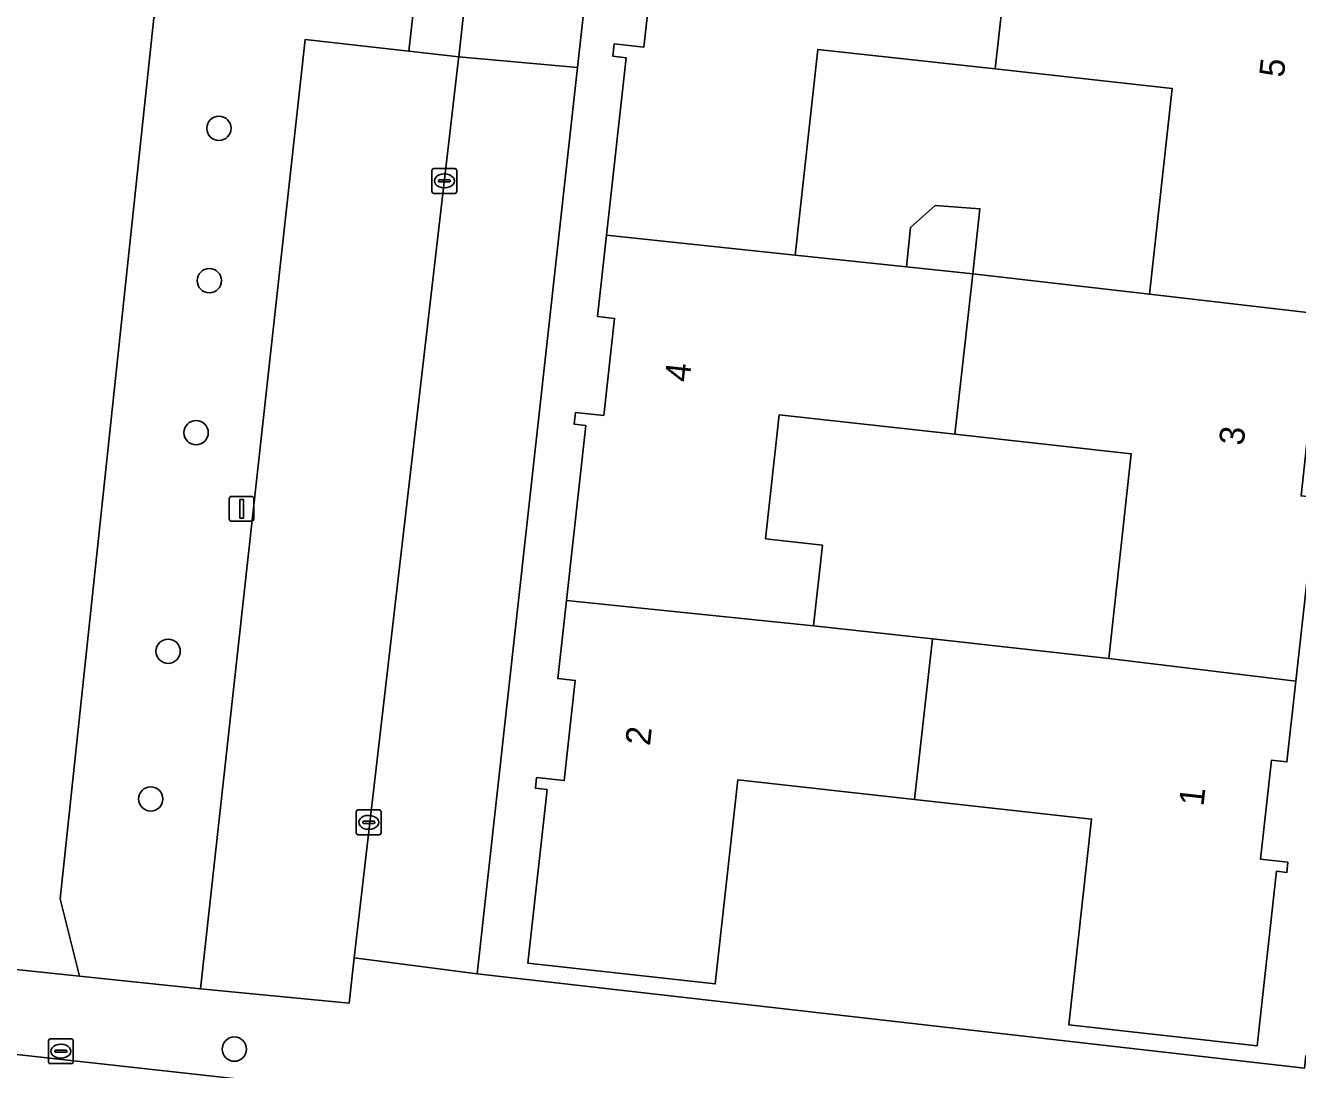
# Model space of a CAD drawing. Extents: x 162082 to 163401, y 388089 to 388636.
# Drawn here: x 162682.2 to 162733.4, y 388359.2 to 388401.2 of the extents above; entities that cross this region are included whole.
import ezdxf

# ---------------------------------------------------------------- set-up
doc = ezdxf.new("R2010")
doc.units = 0
for name, color, linetype in [('IMGEO_Boom', 7, 'Continuous'), ('IMGEO_Erf', 7, 'Continuous'), ('IMGEO_Groenvoorziening', 7, 'Continuous'), ('IMGEO_Hek', 7, 'Continuous'), ('IMGEO_Kolk', 7, 'Continuous'), ('IMGEO_Lichtmast', 7, 'Continuous'), ('IMGEO_Pand', 7, 'Continuous'), ('IMGEO_Pand_nummerreeks', 7, 'Continuous'), ('IMGEO_Parkeervlak_open', 7, 'Continuous'), ('IMGEO_Rijbaan_lokaal_open', 7, 'Continuous'), ('IMGEO_Voetpad_open', 7, 'Continuous')]:
    doc.layers.add(name, color=color, linetype=linetype)

msp = doc.modelspace()

# ---------------------------------------------------------------- linework, layer by layer
at = {"layer": 'IMGEO_Boom'}
for centre in [(162689.95, 388397.091), (162689.564, 388390.957), (162689.032, 388384.838), (162687.905, 388376.037), (162687.206, 388370.091), (162690.569, 388360.017)]:
    msp.add_circle(centre, 0.489, dxfattribs=at)
at = {"layer": 'IMGEO_Erf'}
for points in [[(162743.614, 388449.283), (162728.669, 388450.964), (162710.527, 388452.819), (162710.306, 388452.845), (162704.389, 388399.538), (162700.343, 388363.05), (162733.659, 388359.25)], [(162734.086, 388381.833), (162733.313, 388374.837), (162732.954, 388371.583), (162732.336, 388371.652), (162731.895, 388367.66), (162732.996, 388367.538), (162732.951, 388367.131), (162732.529, 388367.178), (162731.753, 388360.154), (162724.176, 388360.992), (162725.092, 388369.281), (162717.965, 388370.068), (162710.84, 388370.855), (162709.933, 388362.645), (162702.393, 388363.478), (162703.166, 388370.468), (162702.692, 388370.52), (162702.74, 388370.953), (162703.853, 388370.83), (162704.298, 388374.859), (162703.596, 388374.937), (162703.943, 388378.08), (162704.722, 388385.126), (162704.258, 388385.177), (162704.311, 388385.656), (162705.448, 388385.531), (162705.879, 388389.434), (162705.195, 388389.51), (162705.557, 388392.784), (162706.346, 388399.931), (162705.816, 388399.99), (162705.872, 388400.491), (162707.063, 388400.36), (162707.502, 388404.332)]]:
    msp.add_lwpolyline(points, dxfattribs=at)
for points in [[(162728.339, 388398.698), (162721.211, 388399.483), (162714.06, 388400.271), (162713.147, 388391.986), (162717.643, 388391.513), (162717.797, 388393.095), (162718.796, 388393.985), (162720.59, 388393.854), (162720.301, 388391.233), (162727.425, 388390.409)], [(162711.959, 388380.567), (162714.249, 388380.314), (162713.89, 388377.061), (162718.678, 388376.533), (162725.78, 388375.75), (162726.688, 388383.99), (162719.588, 388384.772), (162712.508, 388385.552)]]:
    msp.add_lwpolyline(points, close=True, dxfattribs=at)
at = {"layer": 'IMGEO_Groenvoorziening'}
for points in [[(162702.13, 388422.682), (162700.625, 388422.812), (162702.287, 388437.61), (162702.919, 388437.577), (162703.484, 388442.847), (162704.363, 388442.748), (162705.621, 388453.388), (162705.673, 388453.782), (162705.624, 388453.783), (162703.619, 388453.844), (162698.446, 388407.702), (162697.604, 388400.191), (162699.611, 388399.966), (162700.511, 388408.139), (162699.103, 388408.281), (162699.585, 388412.795), (162701.012, 388412.656)], [(162689.207, 388362.445), (162693.423, 388400.661), (162697.604, 388400.191), (162698.446, 388407.702), (162689.064, 388408.838), (162688.223, 388403.834), (162687.325, 388401.532), (162683.555, 388366.062), (162684.33, 388362.957)]]:
    msp.add_lwpolyline(points, close=True, dxfattribs=at)
msp.add_lwpolyline([(162616.651, 388442.57), (162615.456, 388399.527), (162614.983, 388385.568), (162640.233, 388382.891), (162638.702, 388367.749), (162684.33, 388362.957), (162683.555, 388366.062), (162687.325, 388401.532)], dxfattribs=at)
at = {"layer": 'IMGEO_Hek'}
msp.add_lwpolyline([(162697.604, 388400.191), (162698.446, 388407.702)], dxfattribs=at)
at = {"layer": 'IMGEO_Kolk'}
for p, q in [((162698.603, 388395.473), (162699.455, 388395.473)), ((162698.528, 388394.547), (162698.528, 388395.399)), ((162698.787, 388394.967), (162698.787, 388394.979)), ((162698.83, 388395.016), (162699.228, 388395.016)), ((162699.016, 388395.253), (162699.041, 388395.253)), ((162699.271, 388394.979), (162699.271, 388394.967)), ((162699.529, 388395.399), (162699.529, 388394.547)), ((162699.455, 388394.473), (162698.603, 388394.473)), ((162699.225, 388394.93), (162698.827, 388394.93)), ((162699.039, 388394.693), (162699.014, 388394.693)), ((162695.482, 388368.721), (162695.482, 388369.573)), ((162695.557, 388369.647), (162696.409, 388369.647)), ((162695.97, 388369.427), (162695.995, 388369.427)), ((162696.483, 388369.573), (162696.483, 388368.721)), ((162695.741, 388369.141), (162695.741, 388369.153)), ((162696.179, 388369.104), (162695.781, 388369.104)), ((162695.784, 388369.19), (162696.182, 388369.19)), ((162695.993, 388368.867), (162695.968, 388368.867)), ((162696.225, 388369.153), (162696.225, 388369.141)), ((162696.409, 388368.647), (162695.557, 388368.647)), ((162683.086, 388359.506), (162683.086, 388360.358)), ((162683.161, 388360.432), (162684.013, 388360.432)), ((162683.574, 388360.212), (162683.599, 388360.212)), ((162684.087, 388360.358), (162684.087, 388359.506)), ((162683.345, 388359.926), (162683.345, 388359.938)), ((162683.783, 388359.889), (162683.385, 388359.889)), ((162683.388, 388359.975), (162683.786, 388359.975)), ((162683.597, 388359.652), (162683.572, 388359.652)), ((162683.829, 388359.938), (162683.829, 388359.926)), ((162684.013, 388359.432), (162683.161, 388359.432))]:
    msp.add_line(p, q, dxfattribs=at)
for points in [[(162698.603, 388395.473), (162699.455, 388395.473)], [(162698.528, 388394.547), (162698.528, 388395.399)], [(162699.529, 388395.399), (162699.529, 388394.547)], [(162699.455, 388394.473), (162698.603, 388394.473)], [(162695.482, 388368.721), (162695.482, 388369.573)], [(162695.557, 388369.647), (162696.409, 388369.647)], [(162696.483, 388369.573), (162696.483, 388368.721)], [(162696.409, 388368.647), (162695.557, 388368.647)], [(162683.086, 388359.506), (162683.086, 388360.358)], [(162683.161, 388360.432), (162684.013, 388360.432)], [(162684.087, 388360.358), (162684.087, 388359.506)], [(162684.013, 388359.432), (162683.161, 388359.432)]]:
    msp.add_lwpolyline(points, dxfattribs=at)
for centre, radius, start, end in [((162698.605, 388395.397), 0.0765, 91.552, 178.448), ((162698.605, 388395.397), 0.0765, 91.552, 178.448), ((162699.453, 388395.397), 0.0765, 1.552, 88.448), ((162699.453, 388395.397), 0.0765, 1.552, 88.448), ((162698.827, 388394.976), 0.0403, 85.8775, 175.7526), ((162698.824, 388394.966), 0.0366, 178.938, 274.7102), ((162699.228, 388394.973), 0.043, 264.8664, 352.4533), ((162699.232, 388394.978), 0.0386, 1.7309, 96.639), ((162698.605, 388394.549), 0.0765, 181.552, 268.448), ((162698.605, 388394.549), 0.0765, 181.552, 268.448), ((162699.453, 388394.549), 0.0765, 271.552, 358.448), ((162699.453, 388394.549), 0.0765, 271.552, 358.448), ((162695.559, 388369.571), 0.0765, 91.552, 178.448), ((162695.559, 388369.571), 0.0765, 91.552, 178.448), ((162696.407, 388369.571), 0.0765, 1.552, 88.448), ((162696.407, 388369.571), 0.0765, 1.552, 88.448), ((162695.781, 388369.15), 0.0403, 85.8775, 175.7526), ((162695.778, 388369.14), 0.0366, 178.938, 274.7102), ((162696.182, 388369.147), 0.043, 264.8664, 352.4533), ((162696.186, 388369.152), 0.0386, 1.7309, 96.639), ((162695.559, 388368.723), 0.0765, 181.552, 268.448), ((162695.559, 388368.723), 0.0765, 181.552, 268.448), ((162696.407, 388368.723), 0.0765, 271.552, 358.448), ((162696.407, 388368.723), 0.0765, 271.552, 358.448), ((162683.163, 388360.356), 0.0765, 91.552, 178.448), ((162683.163, 388360.356), 0.0765, 91.552, 178.448), ((162684.011, 388360.356), 0.0765, 1.552, 88.448), ((162684.011, 388360.356), 0.0765, 1.552, 88.448), ((162683.385, 388359.935), 0.0403, 85.8775, 175.7526), ((162683.382, 388359.925), 0.0366, 178.938, 274.7102), ((162683.786, 388359.932), 0.043, 264.8664, 352.4533), ((162683.79, 388359.937), 0.0386, 1.7309, 96.639), ((162683.163, 388359.508), 0.0765, 181.552, 268.448), ((162683.163, 388359.508), 0.0765, 181.552, 268.448), ((162684.011, 388359.508), 0.0765, 271.552, 358.448), ((162684.011, 388359.508), 0.0765, 271.552, 358.448)]:
    msp.add_arc(centre, radius, start, end, dxfattribs=at)
for centre, major_axis, ratio, start_param, end_param in [((162699.015, 388394.973), (-0.387, 0.002), 0.722429, 4.712389, 7.853982), ((162699.04, 388394.973), (-0.39, 0.002), 0.717154, 1.570796, 4.712389), ((162695.969, 388369.147), (-0.387, 0.002), 0.722429, 4.712389, 7.853982), ((162695.994, 388369.147), (-0.39, 0.002), 0.717154, 1.570796, 4.712389), ((162683.573, 388359.932), (-0.387, 0.002), 0.722429, 4.712389, 7.853982), ((162683.598, 388359.932), (-0.39, 0.002), 0.717154, 1.570796, 4.712389)]:
    msp.add_ellipse(centre, major_axis=major_axis, ratio=ratio, start_param=start_param, end_param=end_param, dxfattribs=at)
at = {"layer": 'IMGEO_Lichtmast'}
for p, q in [((162690.367, 388381.372), (162690.367, 388382.172)), ((162690.367, 388382.172), (162690.367, 388381.372)), ((162690.467, 388382.272), (162691.257, 388382.272)), ((162691.257, 388382.272), (162690.467, 388382.272)), ((162691.357, 388382.172), (162691.357, 388381.372)), ((162691.357, 388381.372), (162691.357, 388382.172)), ((162691.257, 388381.272), (162690.467, 388381.272)), ((162690.467, 388381.272), (162691.257, 388381.272))]:
    msp.add_line(p, q, dxfattribs=at)
msp.add_lwpolyline([(162690.787, 388382.147), (162690.937, 388382.147), (162690.937, 388381.397), (162690.787, 388381.397), (162690.787, 388382.147)], dxfattribs=at)
for centre, start, end in [((162690.467, 388382.172), 90, 180), ((162690.467, 388382.172), 90, 180), ((162691.257, 388382.172), 0, 90), ((162691.257, 388382.172), 360, 90), ((162690.467, 388381.372), 180, 270), ((162690.467, 388381.372), 180, 270), ((162691.257, 388381.372), 270, 0), ((162691.257, 388381.372), 270, 0)]:
    msp.add_arc(centre, 0.1, start, end, dxfattribs=at)
at = {"layer": 'IMGEO_Pand'}
for points in [[(162721.94, 388406.082), (162714.837, 388406.865), (162707.268, 388407.66), (162706.907, 388404.398), (162707.502, 388404.332), (162707.063, 388400.36), (162705.872, 388400.491), (162705.816, 388399.99), (162706.346, 388399.931), (162705.557, 388392.784), (162713.147, 388391.986), (162714.06, 388400.271), (162721.211, 388399.483)], [(162735.581, 388401.095), (162736.212, 388401.025), (162736.588, 388404.423), (162729.091, 388405.294), (162721.94, 388406.082), (162721.211, 388399.483), (162728.339, 388398.698), (162727.425, 388390.409), (162734.942, 388389.54), (162735.727, 388396.644), (162736.138, 388396.599), (162736.183, 388397.008), (162735.142, 388397.123)], [(162717.643, 388391.513), (162720.301, 388391.233), (162720.59, 388393.854), (162718.796, 388393.985), (162717.797, 388393.095)], [(162712.508, 388385.552), (162719.588, 388384.772), (162720.301, 388391.233), (162717.643, 388391.513), (162713.147, 388391.986), (162705.557, 388392.784), (162705.195, 388389.51), (162705.879, 388389.434), (162705.448, 388385.531), (162704.311, 388385.656), (162704.258, 388385.177), (162704.722, 388385.126), (162703.943, 388378.08), (162713.89, 388377.061), (162714.249, 388380.314), (162711.959, 388380.567)], [(162733.963, 388386.291), (162734.576, 388386.224), (162734.942, 388389.54), (162727.425, 388390.409), (162720.301, 388391.233), (162719.588, 388384.772), (162726.688, 388383.99), (162725.78, 388375.75), (162733.313, 388374.837), (162734.086, 388381.833), (162734.538, 388381.783), (162734.581, 388382.176), (162733.522, 388382.293)], [(162713.89, 388377.061), (162703.943, 388378.08), (162703.596, 388374.937), (162704.298, 388374.859), (162703.853, 388370.83), (162702.74, 388370.953), (162702.692, 388370.52), (162703.166, 388370.468), (162702.393, 388363.478), (162709.933, 388362.645), (162710.84, 388370.855), (162717.965, 388370.068), (162718.678, 388376.533)], [(162717.965, 388370.068), (162725.092, 388369.281), (162724.176, 388360.992), (162731.753, 388360.154), (162732.529, 388367.178), (162732.951, 388367.131), (162732.996, 388367.538), (162731.895, 388367.66), (162732.336, 388371.652), (162732.954, 388371.583), (162733.313, 388374.837), (162725.78, 388375.75), (162718.678, 388376.533)]]:
    msp.add_lwpolyline(points, close=True, dxfattribs=at)
at = {"layer": 'IMGEO_Parkeervlak_open'}
msp.add_lwpolyline([(162689.207, 388362.445), (162695.192, 388361.868), (162695.391, 388363.695), (162699.59, 388399.78), (162699.611, 388399.966), (162697.604, 388400.191), (162693.423, 388400.661)], close=True, dxfattribs=at)
at = {"layer": 'IMGEO_Rijbaan_lokaal_open'}
msp.add_lwpolyline([(162695.391, 388363.695), (162700.343, 388363.05), (162704.389, 388399.538), (162699.611, 388399.966), (162699.59, 388399.78)], close=True, dxfattribs=at)
msp.add_lwpolyline([(162808.22, 388345.824), (162802.929, 388346.416), (162800.77, 388346.657), (162746.114, 388352.626), (162744.978, 388352.71), (162731.668, 388354.343), (162731.252, 388354.396), (162702.229, 388357.552), (162700.084, 388357.788), (162695.039, 388358.344), (162654.13, 388362.855), (162618.656, 388366.803)], dxfattribs=at)
at = {"layer": 'IMGEO_Voetpad_open'}
msp.add_lwpolyline([(162710.306, 388452.845), (162705.621, 388453.388), (162704.363, 388442.748), (162703.484, 388442.847), (162702.919, 388437.577), (162702.287, 388437.61), (162700.625, 388422.812), (162702.13, 388422.682), (162701.012, 388412.656), (162699.585, 388412.795), (162699.103, 388408.281), (162700.511, 388408.139), (162699.611, 388399.966), (162704.389, 388399.538)], close=True, dxfattribs=at)
for points in [[(162736.273, 388358.789), (162736.357, 388359.436), (162733.714, 388359.743), (162733.659, 388359.25), (162700.343, 388363.05), (162695.391, 388363.695), (162695.192, 388361.868), (162689.207, 388362.445), (162684.33, 388362.957), (162638.702, 388367.749), (162617.553, 388369.971)], [(162618.656, 388366.803), (162654.13, 388362.855), (162695.039, 388358.344), (162695.082, 388358.748), (162700.129, 388358.215), (162700.084, 388357.788), (162702.229, 388357.552)]]:
    msp.add_lwpolyline(points, dxfattribs=at)

# ---------------------------------------------------------------- texts
at = {"layer": 'IMGEO_Pand_nummerreeks'}
for s, rotation, p in [('5', 83.6919, (162732.826, 388399.113)), ('4', 83.6977, (162708.893, 388386.849)), ('3', 83.7034, (162731.207, 388384.294)), ('2', 83.6973, (162707.305, 388372.208)), ('1', 83.696, (162729.593, 388369.772))]:
    msp.add_text(s, height=1, rotation=rotation, dxfattribs=at).set_placement(p)

doc.saveas('drawing.dxf')
